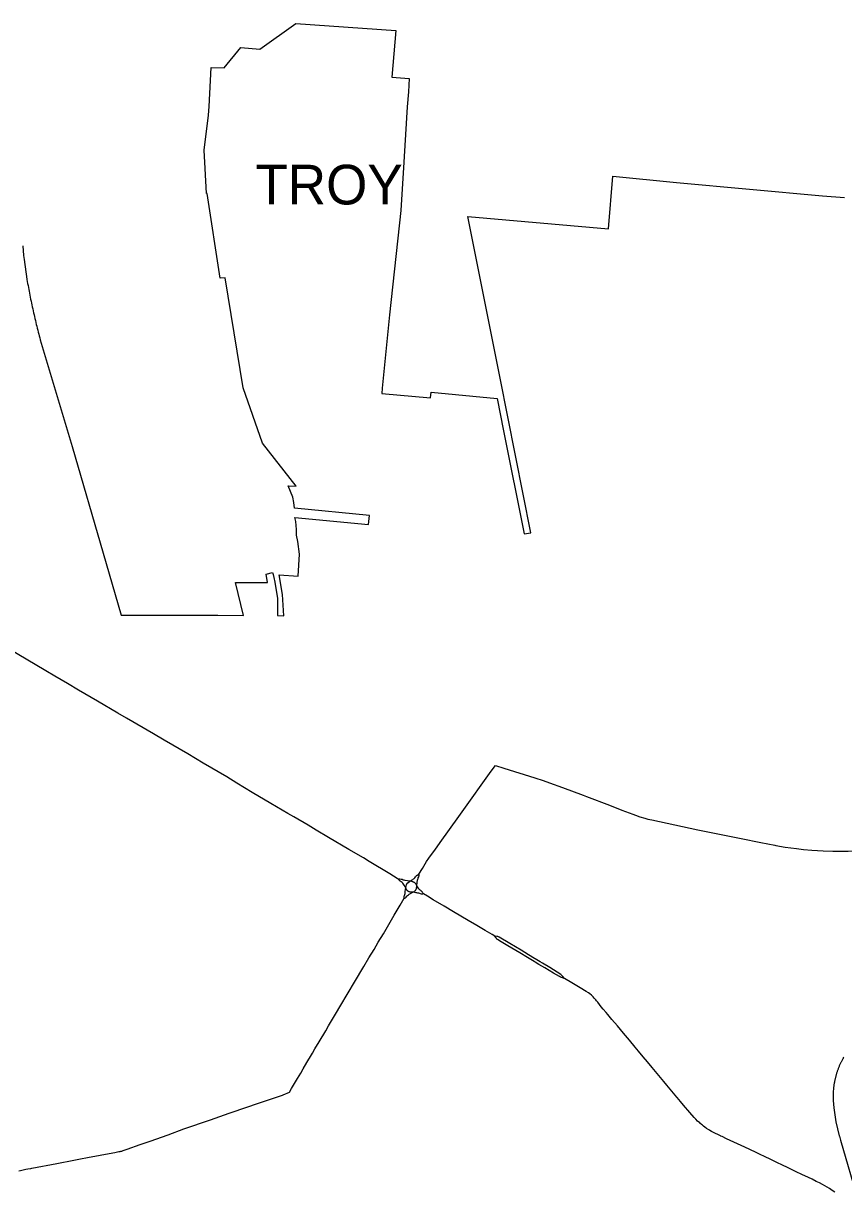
# Model space of a CAD drawing. Extents: x 0 to 34, y 0 to 22.
# Drawn here: x 5.2009 to 5.367, y 16.7476 to 16.9841 of the extents above; entities that cross this region are included whole.
import ezdxf

# ---------------------------------------------------------------- set-up
doc = ezdxf.new("R2010")
doc.units = 0
for name, color, linetype in [('GM_X_Corporation', 7, 'Continuous'), ('GM_X_Corporation_Text', 7, 'Continuous'), ('GM_X_State_Route', 7, 'Continuous')]:
    doc.layers.add(name, color=color, linetype=linetype)

msp = doc.modelspace()

# ---------------------------------------------------------------- linework, layer by layer
at = {"layer": 'GM_X_Corporation'}
for points in [[(5.200749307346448, 16.939041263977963), (5.200932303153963, 16.93709055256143), (5.20105359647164, 16.936238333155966), (5.201594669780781, 16.932262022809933), (5.201606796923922, 16.93218924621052), (5.201675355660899, 16.931791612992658), (5.2017449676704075, 16.93139451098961), (5.201815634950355, 16.9309974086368), (5.2018878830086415, 16.930600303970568), (5.201961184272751, 16.930203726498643), (5.202035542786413, 16.929807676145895), (5.202111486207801, 16.92941162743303), (5.202189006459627, 16.92901558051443), (5.202267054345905, 16.9286200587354), (5.202346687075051, 16.928224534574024), (5.202427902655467, 16.927829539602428), (5.2025101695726, 16.927434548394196), (5.20259349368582, 16.92704008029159), (5.20267787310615, 16.926645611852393), (5.202763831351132, 16.926251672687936), (5.20285137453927, 16.92585773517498), (5.202939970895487, 16.925464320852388), (5.203029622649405, 16.9250709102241), (5.203120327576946, 16.924678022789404), (5.203212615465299, 16.924285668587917), (5.203259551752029, 16.924089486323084), (5.203305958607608, 16.923893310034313), (5.203400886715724, 16.923500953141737), (5.203496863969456, 16.923109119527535), (5.203593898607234, 16.922717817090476), (5.203692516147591, 16.922327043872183), (5.203792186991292, 16.92193573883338), (5.203893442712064, 16.921545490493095), (5.203995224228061, 16.921155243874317), (5.204099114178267, 16.9207655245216), (5.204203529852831, 16.920375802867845), (5.204309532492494, 16.919986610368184), (5.210748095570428, 16.898405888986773), (5.217007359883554, 16.87679879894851), (5.220657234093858, 16.8641990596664), (5.232568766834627, 16.864187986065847), (5.24028882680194, 16.864185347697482), (5.245490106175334, 16.86415419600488), (5.2438147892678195, 16.870849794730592), (5.250322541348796, 16.870849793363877), (5.250021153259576, 16.872501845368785), (5.2513494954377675, 16.872847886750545), (5.251494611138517, 16.872468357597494), (5.251583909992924, 16.871843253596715), (5.251784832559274, 16.870883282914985), (5.252365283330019, 16.867556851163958), (5.252332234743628, 16.86411322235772), (5.2523527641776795, 16.864113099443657), (5.253643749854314, 16.864097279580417), (5.253373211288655, 16.86841110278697), (5.25270662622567, 16.872408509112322), (5.2565495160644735, 16.872141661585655), (5.2568139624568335, 16.87655445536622), (5.2564679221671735, 16.879110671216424), (5.2562111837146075, 16.88039436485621), (5.25620002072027, 16.881588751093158), (5.256066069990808, 16.88318499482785), (5.255853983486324, 16.88398869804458), (5.270812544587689, 16.882556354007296), (5.270989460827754, 16.884417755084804), (5.255787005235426, 16.885897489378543), (5.2556355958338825, 16.887019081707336), (5.255442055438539, 16.888087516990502), (5.254526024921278, 16.89041845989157), (5.256110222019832, 16.89032353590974), (5.249305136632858, 16.899022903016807), (5.245393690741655, 16.91024991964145), (5.2417306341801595, 16.9325114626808), (5.240718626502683, 16.93246611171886), (5.238085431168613, 16.949599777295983), (5.238082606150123, 16.949600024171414), (5.237990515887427, 16.949602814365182), (5.237694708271, 16.95467897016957), (5.237474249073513, 16.95842678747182), (5.238396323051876, 16.96550781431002), (5.238507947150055, 16.967265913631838), (5.238898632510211, 16.975107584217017), (5.2415218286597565, 16.975051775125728), (5.244909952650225, 16.979221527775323), (5.248749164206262, 16.978876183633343), (5.256038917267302, 16.984084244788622), (5.276348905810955, 16.98264228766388), (5.2755205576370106, 16.97316177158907), (5.279044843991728, 16.9729340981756), (5.278848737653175, 16.970193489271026), (5.278630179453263, 16.96715202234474), (5.27780525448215, 16.953728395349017), (5.277557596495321, 16.949481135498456), (5.277306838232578, 16.946176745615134), (5.2773159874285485, 16.94617594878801), (5.275049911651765, 16.92506194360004), (5.2735676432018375, 16.910184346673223), (5.273458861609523, 16.909128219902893), (5.283330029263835, 16.90825648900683), (5.283447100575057, 16.909386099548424), (5.296867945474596, 16.908087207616), (5.298151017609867, 16.901577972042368), (5.302334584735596, 16.88068071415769), (5.303642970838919, 16.8808995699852), (5.297440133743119, 16.912229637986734), (5.290891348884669, 16.94492873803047), (5.319395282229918, 16.94246120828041), (5.320260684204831, 16.953128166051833), (5.333159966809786, 16.95181503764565), (5.362746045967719, 16.949172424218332), (5.367224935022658, 16.94879641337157)], [(5.367025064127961, 16.774665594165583), (5.366978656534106, 16.774590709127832), (5.36693277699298, 16.774515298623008), (5.366888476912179, 16.774439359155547), (5.366845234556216, 16.774362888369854), (5.366827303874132, 16.77433019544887), (5.366759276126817, 16.774205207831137), (5.366692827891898, 16.77407969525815), (5.366627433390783, 16.773953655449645), (5.366563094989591, 16.77382656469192), (5.366499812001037, 16.773699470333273), (5.366437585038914, 16.773571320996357), (5.3663769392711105, 16.773443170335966), (5.366316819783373, 16.773313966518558), (5.366258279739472, 16.77318423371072), (5.3662007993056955, 16.77305450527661), (5.366144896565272, 16.772923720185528), (5.366090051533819, 16.77279240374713), (5.366035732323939, 16.772661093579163), (5.365983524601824, 16.7725287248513), (5.36593184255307, 16.77239635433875), (5.3658817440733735, 16.772263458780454), (5.365832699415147, 16.772130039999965), (5.365784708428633, 16.771996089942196), (5.365738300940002, 16.771861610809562), (5.36569294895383, 16.771727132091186), (5.365648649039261, 16.77159160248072), (5.365605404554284, 16.7714560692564), (5.365563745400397, 16.771320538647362), (5.3655231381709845, 16.771183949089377), (5.365484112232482, 16.771047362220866), (5.365446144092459, 16.770910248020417), (5.36540922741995, 16.770773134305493), (5.365373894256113, 16.770635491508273), (5.365339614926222, 16.770497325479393), (5.365306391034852, 16.770359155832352), (5.365274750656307, 16.770220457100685), (5.3652441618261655, 16.77008176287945), (5.365214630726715, 16.76994253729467), (5.365186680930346, 16.769803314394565), (5.36515978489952, 16.769663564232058), (5.36513447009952, 16.769523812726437), (5.365129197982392, 16.7694937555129), (5.3649868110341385, 16.768498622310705), (5.364908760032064, 16.767496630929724), (5.364894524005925, 16.766491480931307), (5.364917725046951, 16.765876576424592), (5.365032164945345, 16.764437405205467), (5.365210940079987, 16.763005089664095), (5.365452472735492, 16.761581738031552), (5.365757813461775, 16.760170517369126), (5.366125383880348, 16.758774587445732), (5.366146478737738, 16.758701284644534), (5.366384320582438, 16.757882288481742), (5.369960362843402, 16.745553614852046)]]:
    msp.add_lwpolyline(points, dxfattribs=at)
at = {"layer": 'GM_X_State_Route'}
msp.add_line((5.333229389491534, 16.76657116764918), (5.331186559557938, 16.769016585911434), dxfattribs=at)
for points in [[(5.250980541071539, 16.826090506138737), (5.247227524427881, 16.828293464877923), (5.24410501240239, 16.830197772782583), (5.242068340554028, 16.83143918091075), (5.237299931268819, 16.834259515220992), (5.2341890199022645, 16.836098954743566), (5.229425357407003, 16.838908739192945), (5.22723785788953, 16.840184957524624), (5.221785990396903, 16.843364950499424), (5.220041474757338, 16.844382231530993), (5.21587373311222, 16.846820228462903), (5.212072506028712, 16.84904411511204), (5.2098085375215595, 16.85037570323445), (5.207256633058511, 16.851876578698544), (5.205439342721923, 16.85294501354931), (5.19780419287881, 16.857439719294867), (5.191942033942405, 16.86089552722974)], [(5.289753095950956, 16.82438335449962), (5.2956488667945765, 16.832597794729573), (5.296517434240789, 16.833779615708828)], [(5.296517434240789, 16.833779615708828), (5.298223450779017, 16.83324750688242), (5.304454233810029, 16.83126884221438), (5.306154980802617, 16.83069929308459), (5.307447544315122, 16.83024207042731), (5.310103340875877, 16.829275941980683), (5.314233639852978, 16.827773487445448), (5.31492237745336, 16.827507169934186), (5.319603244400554, 16.82569884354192), (5.322113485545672, 16.82472906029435)], [(5.275101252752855, 16.811830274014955), (5.270904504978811, 16.814337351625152), (5.269736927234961, 16.81503452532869), (5.2668127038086, 16.816758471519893), (5.262668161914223, 16.819201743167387), (5.260178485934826, 16.820669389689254), (5.258542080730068, 16.821640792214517), (5.255673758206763, 16.82333573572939), (5.254439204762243, 16.82406032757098), (5.250980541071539, 16.826090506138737)], [(5.285312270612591, 16.818194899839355), (5.289059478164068, 16.823416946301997), (5.289753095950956, 16.82438335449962)], [(5.322113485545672, 16.82472906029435), (5.324309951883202, 16.823880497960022), (5.324855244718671, 16.823669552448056), (5.325750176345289, 16.82336263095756), (5.326756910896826, 16.82305886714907), (5.327369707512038, 16.822899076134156), (5.328197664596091, 16.82272293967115), (5.337469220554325, 16.820753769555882), (5.346230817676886, 16.818961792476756), (5.350225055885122, 16.818144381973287), (5.3530701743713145, 16.81759065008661), (5.353273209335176, 16.817555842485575)], [(5.2843255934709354, 16.81682240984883), (5.28467129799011, 16.817301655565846), (5.285312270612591, 16.818194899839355)], [(5.2809934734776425, 16.811732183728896), (5.281696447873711, 16.81291241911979), (5.282534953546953, 16.814292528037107), (5.282992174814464, 16.81497388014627), (5.2843255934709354, 16.81682240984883)], [(5.353273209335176, 16.817555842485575), (5.355145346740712, 16.81723309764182), (5.357441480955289, 16.81691984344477), (5.3589075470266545, 16.816762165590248), (5.36058666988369, 16.816626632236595), (5.362848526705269, 16.81650270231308), (5.36484933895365, 16.816437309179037), (5.366481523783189, 16.81642096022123), (5.3667868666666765, 16.816424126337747), (5.367955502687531, 16.81643519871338), (5.36880402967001, 16.816478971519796)], [(5.2791482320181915, 16.810315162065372), (5.278223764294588, 16.81046914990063), (5.278022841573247, 16.810510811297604), (5.277822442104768, 16.81056091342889), (5.277613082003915, 16.81063632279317), (5.27739580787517, 16.810686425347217), (5.277144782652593, 16.810728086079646), (5.276810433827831, 16.810753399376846), (5.276617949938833, 16.810886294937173), (5.275101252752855, 16.811830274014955)], [(5.2791482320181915, 16.810315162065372), (5.279733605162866, 16.810698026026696), (5.279877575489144, 16.810794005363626), (5.2800289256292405, 16.810896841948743), (5.280152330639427, 16.811020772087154), (5.280289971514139, 16.811178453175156), (5.280433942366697, 16.81136408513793), (5.2805325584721, 16.811475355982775), (5.280653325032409, 16.811578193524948), (5.2809934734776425, 16.811732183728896)], [(5.2805921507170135, 16.809405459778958), (5.280649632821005, 16.81008523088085), (5.280659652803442, 16.810231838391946), (5.280679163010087, 16.810373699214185), (5.280708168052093, 16.81053506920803), (5.280751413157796, 16.810703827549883), (5.280806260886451, 16.810862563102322), (5.280869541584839, 16.81100916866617), (5.280952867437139, 16.811175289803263), (5.280995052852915, 16.81127179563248), (5.281020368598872, 16.811384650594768), (5.2810203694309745, 16.811513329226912), (5.2809934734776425, 16.811732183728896)], [(5.278396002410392, 16.808899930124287), (5.278337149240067, 16.809058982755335), (5.277864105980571, 16.809724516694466), (5.27772171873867, 16.809908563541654), (5.277579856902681, 16.810067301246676), (5.277387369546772, 16.810209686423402), (5.277203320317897, 16.81034363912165), (5.277061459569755, 16.8104522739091), (5.276919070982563, 16.81060257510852), (5.276810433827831, 16.810753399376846)], [(5.278012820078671, 16.806873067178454), (5.277983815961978, 16.807006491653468), (5.277981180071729, 16.807098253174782), (5.2779954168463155, 16.807190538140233), (5.278022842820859, 16.8072823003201), (5.278073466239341, 16.807441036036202), (5.278132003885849, 16.807625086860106), (5.278173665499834, 16.807826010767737), (5.27820689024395, 16.808051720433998), (5.278232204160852, 16.808261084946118), (5.278337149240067, 16.809058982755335), (5.2784647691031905, 16.80955733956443), (5.278491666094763, 16.809639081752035), (5.278519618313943, 16.809708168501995), (5.2785517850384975, 16.809774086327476), (5.278598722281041, 16.80983842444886), (5.278643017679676, 16.809900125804), (5.278698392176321, 16.80996499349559), (5.278763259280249, 16.810023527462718), (5.2791482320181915, 16.810315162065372)], [(5.278012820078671, 16.806873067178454), (5.278155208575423, 16.8069168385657), (5.278273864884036, 16.806983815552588), (5.278415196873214, 16.80711776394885), (5.27854914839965, 16.807266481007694), (5.278675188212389, 16.807407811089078), (5.278853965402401, 16.807556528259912), (5.279010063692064, 16.807675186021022), (5.279173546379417, 16.807772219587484), (5.279731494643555, 16.8080796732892), (5.280203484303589, 16.808394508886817), (5.280286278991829, 16.808475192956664), (5.280342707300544, 16.80853847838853), (5.280387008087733, 16.808601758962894), (5.28042761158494, 16.808669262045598), (5.2804592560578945, 16.808743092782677), (5.2804840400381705, 16.80881745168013), (5.2805921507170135, 16.809405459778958)], [(5.281889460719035, 16.807735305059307), (5.281728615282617, 16.807696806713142), (5.28160943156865, 16.80769680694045), (5.281497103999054, 16.807716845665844), (5.281338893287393, 16.80776272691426), (5.281166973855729, 16.80782232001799), (5.280948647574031, 16.807875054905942), (5.280750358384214, 16.8079151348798), (5.280552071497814, 16.80794783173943), (5.280380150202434, 16.807967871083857), (5.279731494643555, 16.8080796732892), (5.279186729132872, 16.80813188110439), (5.279081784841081, 16.808155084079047), (5.278986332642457, 16.808187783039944), (5.278907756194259, 16.808224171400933), (5.2788355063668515, 16.808266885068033), (5.278782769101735, 16.808299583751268), (5.278726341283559, 16.80834071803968), (5.278668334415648, 16.808388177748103), (5.278620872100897, 16.8084351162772), (5.278568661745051, 16.808503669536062), (5.2785264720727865, 16.808572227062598), (5.278484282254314, 16.808661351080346), (5.278396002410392, 16.808899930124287)], [(5.2805921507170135, 16.809405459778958), (5.280350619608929, 16.809769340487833), (5.280302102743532, 16.8098394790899), (5.280245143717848, 16.809905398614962), (5.280174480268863, 16.80997131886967), (5.280100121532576, 16.810028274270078), (5.2800162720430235, 16.81008523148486), (5.279928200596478, 16.810129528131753), (5.279849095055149, 16.810164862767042), (5.279756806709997, 16.810200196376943), (5.279669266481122, 16.810226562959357), (5.2795453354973, 16.810255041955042), (5.2791482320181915, 16.810315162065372)], [(5.281889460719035, 16.807735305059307), (5.281859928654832, 16.807852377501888), (5.281812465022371, 16.80797367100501), (5.281741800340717, 16.808061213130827), (5.281636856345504, 16.808161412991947), (5.281456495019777, 16.808333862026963), (5.2813573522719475, 16.80842667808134), (5.281232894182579, 16.8085295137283), (5.281107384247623, 16.808647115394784), (5.280997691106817, 16.80878001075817), (5.2805921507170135, 16.809405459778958)], [(5.270860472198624, 16.794776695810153), (5.271897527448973, 16.796519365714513), (5.272751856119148, 16.797954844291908), (5.273787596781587, 16.799696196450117), (5.276004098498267, 16.8034214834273), (5.277189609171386, 16.805470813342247), (5.278012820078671, 16.806873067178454)], [(5.292228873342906, 16.801625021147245), (5.290942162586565, 16.80237255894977), (5.288006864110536, 16.804113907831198), (5.286088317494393, 16.805251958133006), (5.28389554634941, 16.806562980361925), (5.28270265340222, 16.807258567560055), (5.281889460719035, 16.807735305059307)], [(5.296343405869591, 16.799217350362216), (5.295814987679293, 16.799524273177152), (5.294440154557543, 16.80031321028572), (5.292371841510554, 16.801541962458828), (5.292228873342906, 16.801625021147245)], [(5.3055421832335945, 16.79402019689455), (5.304552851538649, 16.794615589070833), (5.304424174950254, 16.794693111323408), (5.303199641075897, 16.795415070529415), (5.301676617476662, 16.79636432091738), (5.299422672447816, 16.797716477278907), (5.297279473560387, 16.79899005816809), (5.297122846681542, 16.799048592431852), (5.296969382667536, 16.7990886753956), (5.296790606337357, 16.79912137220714), (5.296343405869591, 16.799217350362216)], [(5.310509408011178, 16.790640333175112), (5.310057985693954, 16.79074685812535), (5.309840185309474, 16.790819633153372), (5.309650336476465, 16.790909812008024), (5.309446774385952, 16.791005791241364), (5.308257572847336, 16.79169136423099), (5.306497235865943, 16.79275505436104), (5.305292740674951, 16.7934764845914), (5.304552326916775, 16.793919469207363), (5.30430762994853, 16.794066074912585), (5.303015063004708, 16.79483813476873), (5.301424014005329, 16.79580004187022), (5.298987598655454, 16.797249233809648), (5.297674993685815, 16.798032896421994), (5.296918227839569, 16.798506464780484), (5.296790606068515, 16.798610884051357), (5.296685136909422, 16.79873850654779), (5.296611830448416, 16.798844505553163), (5.296343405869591, 16.799217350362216)], [(5.254786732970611, 16.76760778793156), (5.255195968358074, 16.76831023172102), (5.255592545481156, 16.768990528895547), (5.2563846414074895, 16.77034690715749), (5.257050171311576, 16.771446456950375), (5.257574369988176, 16.772305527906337), (5.25832217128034, 16.773583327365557), (5.259209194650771, 16.775142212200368), (5.259413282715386, 16.775496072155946), (5.2599184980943, 16.77637149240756), (5.260774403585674, 16.777762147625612), (5.262111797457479, 16.780041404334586), (5.262673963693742, 16.781042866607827), (5.263684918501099, 16.782720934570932), (5.265588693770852, 16.78587403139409), (5.266067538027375, 16.786685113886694), (5.268560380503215, 16.790907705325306), (5.269235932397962, 16.792052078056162), (5.269823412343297, 16.793034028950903), (5.270860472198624, 16.794776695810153)], [(5.328922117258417, 16.771745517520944), (5.328227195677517, 16.772585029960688), (5.3272869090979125, 16.77372887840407), (5.326409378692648, 16.774782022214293), (5.325497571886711, 16.775875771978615), (5.324784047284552, 16.776722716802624), (5.323643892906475, 16.77809754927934), (5.322442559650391, 16.779544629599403), (5.321191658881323, 16.781030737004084), (5.320089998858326, 16.78233912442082), (5.31922407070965, 16.783340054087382), (5.3189108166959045, 16.783739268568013), (5.318339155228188, 16.78441851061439), (5.317926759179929, 16.784908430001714), (5.317586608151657, 16.78532926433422), (5.317197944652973, 16.7858133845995), (5.316988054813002, 16.78605808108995), (5.31679240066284, 16.78628643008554), (5.316487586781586, 16.786640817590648), (5.316260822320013, 16.78691029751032), (5.315934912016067, 16.787243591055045), (5.315627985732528, 16.787487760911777), (5.3153305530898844, 16.78769606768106), (5.314887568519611, 16.787966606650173), (5.313669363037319, 16.788711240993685), (5.31195226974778, 16.78975014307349), (5.310509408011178, 16.790640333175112), (5.310172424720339, 16.79103216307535), (5.310016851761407, 16.791172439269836), (5.309866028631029, 16.791307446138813), (5.309707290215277, 16.791424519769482), (5.30899851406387, 16.79187857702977), (5.307475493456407, 16.792819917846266), (5.306048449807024, 16.79371537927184), (5.3055421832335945, 16.79402019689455)], [(5.331186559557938, 16.769016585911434), (5.330579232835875, 16.76974360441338), (5.328922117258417, 16.771745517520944)], [(5.201754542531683, 16.75203863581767), (5.202400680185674, 16.752158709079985), (5.202594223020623, 16.752195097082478), (5.207628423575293, 16.753132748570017), (5.2110847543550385, 16.75379564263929), (5.212473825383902, 16.754066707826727), (5.213879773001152, 16.75434146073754), (5.219008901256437, 16.755283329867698), (5.219423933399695, 16.755366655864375), (5.2196865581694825, 16.755419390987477), (5.219965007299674, 16.755491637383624), (5.220190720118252, 16.75555017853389), (5.220473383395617, 16.755597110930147), (5.2206479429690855, 16.75563033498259), (5.220797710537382, 16.75566355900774), (5.220948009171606, 16.75571366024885), (5.221106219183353, 16.755771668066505), (5.221922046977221, 16.756071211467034), (5.224552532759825, 16.75698724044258), (5.226557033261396, 16.75768599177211), (5.230213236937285, 16.758960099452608), (5.233407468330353, 16.760132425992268), (5.238763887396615, 16.762020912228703), (5.242555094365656, 16.763345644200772), (5.243141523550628, 16.76354815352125), (5.2484715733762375, 16.765380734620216), (5.2511162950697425, 16.766260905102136), (5.253339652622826, 16.766994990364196), (5.25351737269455, 16.767053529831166), (5.254786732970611, 16.76760778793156)], [(5.337861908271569, 16.761355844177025), (5.337450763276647, 16.761731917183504), (5.33707686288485, 16.762122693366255), (5.336754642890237, 16.76245915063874), (5.335869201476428, 16.76343951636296), (5.334600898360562, 16.764925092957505), (5.3339648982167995, 16.765688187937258), (5.333284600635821, 16.766505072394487), (5.333229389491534, 16.76657116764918)], [(5.340244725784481, 16.759637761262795), (5.33990563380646, 16.75983446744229), (5.3396941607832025, 16.759957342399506), (5.339249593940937, 16.760248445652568), (5.3389310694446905, 16.760491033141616), (5.338616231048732, 16.760730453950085), (5.338413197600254, 16.760897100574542), (5.338221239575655, 16.76105478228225), (5.337920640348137, 16.761302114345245), (5.337861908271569, 16.761355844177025)], [(5.342162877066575, 16.75867994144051), (5.342088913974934, 16.75871382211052), (5.341527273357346, 16.758989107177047), (5.341044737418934, 16.759225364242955), (5.340651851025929, 16.75942787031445), (5.340244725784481, 16.759637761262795)], [(5.365237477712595, 16.74734442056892), (5.364670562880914, 16.74770566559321), (5.364126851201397, 16.748052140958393), (5.363669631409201, 16.748324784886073), (5.3632224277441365, 16.74859057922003), (5.362716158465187, 16.748867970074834), (5.362113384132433, 16.749198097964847), (5.361470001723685, 16.749527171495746), (5.360658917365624, 16.7499416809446), (5.359874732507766, 16.75031452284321), (5.35855790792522, 16.7509405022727), (5.357423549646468, 16.751479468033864), (5.356703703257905, 16.751821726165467), (5.356451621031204, 16.751942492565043), (5.35565530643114, 16.752323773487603), (5.354651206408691, 16.752804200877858), (5.353513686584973, 16.753348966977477), (5.352162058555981, 16.75400131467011), (5.351102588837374, 16.75451232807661), (5.349996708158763, 16.755046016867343), (5.349139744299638, 16.755448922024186), (5.346983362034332, 16.7564788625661), (5.343288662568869, 16.758164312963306), (5.34238476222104, 16.758578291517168), (5.342162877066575, 16.75867994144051)], [(5.1999864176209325, 16.75163451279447), (5.200312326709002, 16.751722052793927), (5.200543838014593, 16.751784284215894), (5.200842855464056, 16.75185547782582), (5.20110178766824, 16.751917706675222), (5.201350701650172, 16.75196358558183), (5.201754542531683, 16.75203863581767)]]:
    msp.add_lwpolyline(points, dxfattribs=at)

# ---------------------------------------------------------------- texts
at = {"layer": 'GM_X_Corporation_Text'}
msp.add_text('TROY', height=0.008037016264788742, rotation=1.0000000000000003e-05, dxfattribs=at).set_placement((5.247867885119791, 16.947404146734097))

doc.saveas('drawing.dxf')
